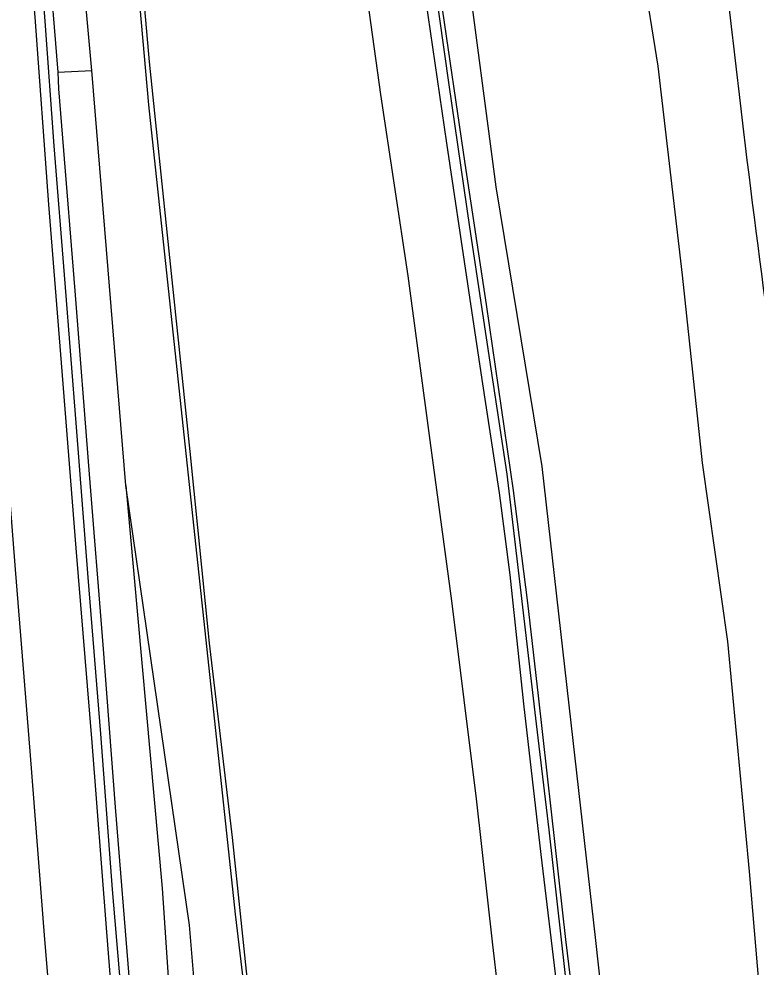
# Model space of a CAD drawing. Extents: x 157793 to 159380, y 380882 to 382313.
# Drawn here: x 157892 to 157935.4, y 381338.4 to 381394.2 of the extents above; entities that cross this region are included whole.
import ezdxf

# ---------------------------------------------------------------- set-up
doc = ezdxf.new("R2010")
doc.units = 0
for name, color, linetype in [('IMGEO_Berm_groen', 7, 'Continuous'), ('IMGEO_Geluidsscherm', 7, 'Continuous'), ('IMGEO_Grasland_overig', 7, 'Continuous'), ('IMGEO_Muur', 7, 'Continuous'), ('IMGEO_Rijbaan_autosnelweg', 7, 'Continuous'), ('IMGEO_Rijbaan_autoweg', 7, 'Continuous'), ('IMGEO_Voetpad_halfverhard', 7, 'Continuous')]:
    doc.layers.add(name, color=color, linetype=linetype)

msp = doc.modelspace()

# ---------------------------------------------------------------- linework, layer by layer
at = {"layer": 'IMGEO_Berm_groen'}
for points in [[(157918.212, 381225.76), (157915.156, 381255.286), (157911.638, 381285.3), (157908.71, 381308.674), (157904.779, 381341.477), (157899.678, 381389.1), (157898.23, 381405.425), (157896.218, 381428.4), (157894.05, 381443.857), (157892.556, 381450.199)], [(157896.328, 381391.127), (157895.05, 381405.183)], [(157917.619, 381403.513), (157918.335, 381397.829), (157920.126, 381384.266), (157922.819, 381367.812), (157924.53, 381352.726), (157925.989, 381339.921), (157927.437, 381326.682), (157929.374, 381311.81), (157931.267, 381297.601), (157932.466, 381287.628), (157933.789, 381277.041), (157934.937, 381266.577), (157936.076, 381255.154), (157937.25, 381243.771), (157938.506, 381233.406), (157939.65, 381222.622), (157940.635, 381210.873), (157941.822, 381198.851), (157942.853, 381186.146), (157944.078, 381173.732)], [(157894.318, 381391.014), (157896.328, 381391.127)], [(157898.337, 381366.693), (157896.328, 381391.127)], [(157920.681, 381175.304), (157918.129, 381203.479), (157916.819, 381223.08), (157916.495, 381224.026), (157916.288, 381225.332), (157916.246, 381226.524), (157912.646, 381255.49), (157909.195, 381284.658), (157904.759, 381308.793), (157902.077, 381340.819), (157898.337, 381366.693)], [(157898.337, 381366.693), (157900.469, 381343.005), (157902.308, 381315.66), (157904.273, 381293.121), (157906.079, 381268.443), (157908.213, 381240.864), (157910.172, 381217.669), (157911.742, 381196.633), (157913.473, 381175.278)]]:
    msp.add_lwpolyline(points, dxfattribs=at)
at = {"layer": 'IMGEO_Geluidsscherm'}
for points in [[(157904.159, 381259.856), (157903.444, 381269.909), (157902.474, 381280.57), (157901.523, 381292.396), (157901.004, 381299.392), (157900.129, 381310.137), (157899.259, 381321.765), (157898.362, 381333.23), (157897.547, 381342.913), (157896.851, 381352.079), (157896.118, 381361.279), (157895.422, 381370.12), (157894.765, 381378.602), (157894.112, 381386.687), (157893.574, 381394.021), (157892.962, 381402.018), (157892.253, 381410.137), (157891.615, 381418.277), (157891.069, 381425.43), (157890.716, 381431.384), (157890.241, 381440.472), (157889.961, 381444.817)], [(157915.889, 381400.553), (157917.351, 381390.275), (157918.562, 381381.896), (157919.825, 381373.556), (157920.769, 381367.364), (157921.52, 381361.053), (157922.497, 381352.661), (157923.245, 381346.422), (157924.186, 381338.028), (157925.195, 381329.71), (157925.935, 381323.615), (157926.739, 381317.325), (157927.792, 381308.865), (157929.359, 381296.409), (157930.993, 381284.029), (157931.69, 381277.629), (157932.433, 381271.428), (157933.195, 381265.238), (157933.856, 381258.986)]]:
    msp.add_lwpolyline(points, dxfattribs=at)
at = {"layer": 'IMGEO_Grasland_overig'}
msp.add_lwpolyline([(157927.544, 381404.623), (157927.817, 381402.854), (157929.654, 381391.37), (157931.085, 381379.069), (157932.261, 381368.038), (157933.755, 381357.509), (157935.04, 381343.973), (157936.375, 381328.237), (157937.567, 381312.493), (157938.987, 381298.014), (157939.103, 381294.6)], dxfattribs=at)
at = {"layer": 'IMGEO_Muur'}
for points in [[(157933.561, 381255.806), (157932.989, 381261.001), (157932.346, 381266.877), (157931.729, 381272.032), (157931.007, 381277.605), (157930.344, 381283.706), (157929.648, 381289.505), (157929.122, 381293.95), (157928.064, 381302.5), (157926.99, 381310.842), (157925.876, 381319.425), (157924.832, 381328.21), (157923.753, 381336.975), (157922.789, 381344.98), (157921.776, 381353.839), (157920.97, 381361.447), (157920.329, 381366.257), (157919.313, 381372.941), (157918.465, 381378.561), (157917.241, 381386.849), (157916.005, 381395.344), (157915.107, 381402.016), (157914.662, 381405.281)], [(157893.188, 381405.012), (157894.318, 381391.014)], [(157903.413, 381262.302), (157903.293, 381263.846), (157902.615, 381272.558), (157902.041, 381279.34), (157901.6, 381285.188), (157900.905, 381294.174), (157900.189, 381302.752), (157899.528, 381311.135), (157899.007, 381317.991), (157898.083, 381329.463), (157897.192, 381340.658), (157896.344, 381351.566), (157895.403, 381363.01), (157894.547, 381373.918), (157893.798, 381383.225), (157892.998, 381394.253), (157892.329, 381401.977), (157892.208, 381403.577)], [(157915.797, 381403.294), (157915.849, 381402.913), (157916.051, 381401.438), (157916.867, 381395.437), (157918.292, 381385.654), (157919.553, 381377.35), (157921.142, 381366.411), (157921.974, 381359.798), (157922.607, 381354.319), (157923.378, 381347.495), (157924.216, 381339.97), (157925.039, 381333.203), (157925.987, 381325.649), (157926.966, 381317.383), (157927.905, 381310.307), (157928.913, 381302.322), (157929.943, 381294.056), (157930.728, 381287.388), (157931.396, 381281.381), (157932.18, 381274.722), (157933.107, 381267.271), (157933.92, 381260.201), (157934.762, 381252.173)], [(157894.318, 381391.014), (157894.373, 381390.049), (157894.6, 381387.138), (157895.322, 381378.145), (157896.172, 381367.354), (157896.97, 381357.328), (157897.706, 381347.758), (157898.554, 381337.337), (157899.2, 381329.044), (157899.946, 381319.628), (157900.81, 381308.901), (157901.605, 381298.45), (157902.405, 381288.713), (157903.058, 381279.671), (157903.882, 381269.482), (157904.675, 381259.564), (157905.389, 381250.685), (157906.158, 381240.494), (157906.993, 381230.08), (157907.836, 381219.526), (157908.687, 381209.179), (157909.379, 381200.168), (157910.28, 381188.79), (157911.044, 381178.88)]]:
    msp.add_lwpolyline(points, dxfattribs=at)
at = {"layer": 'IMGEO_Rijbaan_autosnelweg'}
msp.add_lwpolyline([(157888.55, 381403.267), (157889.051, 381396.939), (157889.936, 381385.527), (157890.875, 381373.623), (157891.813, 381361.754), (157892.685, 381351.055), (157893.55, 381339.973), (157894.51, 381328.502), (157895.253, 381318.5), (157896.129, 381307.241), (157897.013, 381296.489), (157898.061, 381283.787), (157898.761, 381274.865), (157899.78, 381262.04)], dxfattribs=at)
at = {"layer": 'IMGEO_Rijbaan_autoweg'}
for points in [[(157930.425, 381252.936), (157929.57, 381260.672), (157928.493, 381269.862), (157927.603, 381277.155), (157926.475, 381286.239), (157925.49, 381294.701), (157924.133, 381305.21), (157922.686, 381316.987), (157921.128, 381329.615), (157919.949, 381339.666), (157918.979, 381348.257), (157917.53, 381359.916), (157916.242, 381369.346), (157914.948, 381379.029), (157913.347, 381389.706), (157912.105, 381398.633), (157911.241, 381404.77)], [(157898.7, 381403.016), (157899.709, 381391.639), (157900.868, 381380.486), (157902.1, 381368.688), (157903.238, 381357.426), (157904.595, 381345.978), (157905.67, 381335.679), (157906.863, 381325.521), (157908.266, 381314.22), (157909.495, 381303.902), (157910.726, 381294.197), (157911.811, 381285.82), (157912.188, 381282.357), (157913.325, 381272.7), (157914.547, 381262.653), (157915.549, 381253.243)]]:
    msp.add_lwpolyline(points, dxfattribs=at)
at = {"layer": 'IMGEO_Voetpad_halfverhard'}
msp.add_arc((158775.307, 381489.36), 846.75, 185.880271, 187.706812, dxfattribs=at)

doc.saveas('drawing.dxf')
